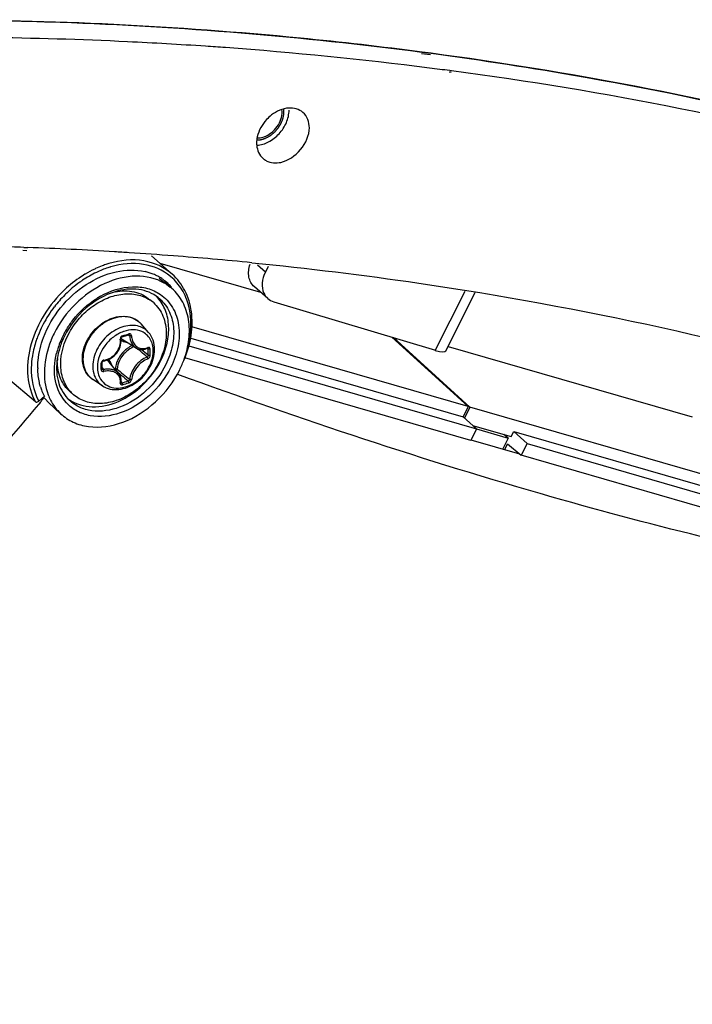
# Model space of a CAD drawing. Header units: millimetres. Extents: x 0 to 420, y 0 to 297.
# Tile 491 of 502: x 373.28 to 378.25, y 231.56 to 238.84. Entities that reach past the tile are written whole.
import ezdxf

# ---------------------------------------------------------------- set-up
doc = ezdxf.new("R2010")
doc.units = ezdxf.units.MM
doc.header["$LTSCALE"] = 23.1
doc.layers.get('0').update_dxf_attribs({"linetype": 'CONTINUOUS'})
doc.layers.add('02___PRT_ALL_AXES', color=7, linetype='CONTINUOUS')

msp = doc.modelspace()

# ---------------------------------------------------------------- linework, layer by layer
at = {"color": 7, "linetype": 'CONTINUOUS'}
for p, q in [((376.3176, 238.5763), (376.2521, 238.5833)), ((376.3216, 238.587), (376.2567, 238.5956)), ((376.4697, 238.4462), (376.4561, 238.4477)), ((376.4737, 238.4568), (376.4602, 238.4586)), ((374.2581, 237.0904), (374.4102, 236.9551)), ((374.3184, 237.0368), (375.0628, 236.8219)), ((373.9514, 237.0078), (373.9498, 237.0073)), ((373.9514, 237.0076), (373.9498, 237.0071)), ((375.0982, 236.9714), (375.0407, 237.0212)), ((375.1183, 237.0115), (375.0982, 236.9714)), ((374.3131, 236.9253), (374.3954, 236.8596)), ((375.1165, 236.7754), (375.0165, 236.862)), ((376.3526, 236.3918), (376.5728, 236.8291)), ((376.4319, 236.3897), (376.6483, 236.8196)), ((374.2707, 236.745), (374.2457, 236.7667)), ((375.1595, 236.752), (376.3534, 236.3933)), ((374.2356, 236.525), (374.1802, 236.5876)), ((376.5954, 235.977), (374.556, 236.5657)), ((374.0313, 236.4449), (374.0325, 236.4578)), ((374.0317, 236.4811), (374.0318, 236.4826)), ((374.0326, 236.4707), (374.0317, 236.4811)), ((374.0318, 236.4826), (374.032, 236.4841)), ((374.032, 236.4841), (374.0325, 236.4857)), ((374.0325, 236.4857), (374.0331, 236.4872)), ((374.0325, 236.4578), (374.0326, 236.4707)), ((374.0331, 236.4872), (374.034, 236.4886)), ((374.034, 236.4886), (374.035, 236.49)), ((374.035, 236.49), (374.0361, 236.4912)), ((374.0361, 236.4912), (374.0373, 236.4922)), ((374.0373, 236.4922), (374.0386, 236.493)), ((374.0386, 236.493), (374.04, 236.4936)), ((374.04, 236.4936), (374.0405, 236.4937)), ((374.0405, 236.4937), (374.0554, 236.4979)), ((374.1417, 236.4113), (374.0488, 236.4688)), ((374.0554, 236.4979), (374.0642, 236.5004)), ((374.0642, 236.5004), (374.073, 236.503)), ((374.073, 236.503), (374.0879, 236.5074)), ((374.0847, 236.5065), (374.0959, 236.5004)), ((374.0868, 236.5054), (374.0896, 236.5038)), ((374.0879, 236.5074), (374.0885, 236.5076)), ((374.0885, 236.5076), (374.0895, 236.5077)), ((374.0895, 236.5077), (374.0904, 236.5076)), ((374.0904, 236.5076), (374.0912, 236.5074)), ((374.0912, 236.5074), (374.0915, 236.5073)), ((374.5463, 236.4835), (376.5586, 235.9026)), ((376.5954, 235.977), (376.0319, 236.4899)), ((376.6087, 235.9719), (376.0435, 236.4864)), ((374.0005, 236.3728), (374.0082, 236.3837)), ((374.0082, 236.3837), (374.015, 236.3952)), ((374.015, 236.3952), (374.0207, 236.4072)), ((374.0207, 236.4072), (374.0254, 236.4195)), ((374.0254, 236.4195), (374.0289, 236.4321)), ((374.0289, 236.4321), (374.0313, 236.4449)), ((374.1416, 236.4113), (374.1453, 236.4091)), ((374.1453, 236.4091), (374.1537, 236.4051)), ((374.1537, 236.4051), (374.1626, 236.402)), ((374.1626, 236.402), (374.1718, 236.3999)), ((374.1718, 236.3999), (374.1813, 236.3989)), ((374.1813, 236.3989), (374.1911, 236.3989)), ((374.182, 236.3989), (374.1843, 236.3969)), ((374.1911, 236.3989), (374.201, 236.3999)), ((374.201, 236.3999), (374.211, 236.402)), ((374.211, 236.402), (374.221, 236.4052)), ((374.221, 236.4052), (374.2284, 236.4082)), ((374.2255, 236.407), (374.2325, 236.4033)), ((374.2293, 236.4088), (374.2284, 236.4082)), ((374.2284, 236.4082), (374.2297, 236.4086)), ((374.2297, 236.4086), (374.2303, 236.4086)), ((374.5333, 236.426), (376.6571, 235.813)), ((376.3526, 236.3918), (376.3495, 236.3945)), ((376.4481, 236.422), (378.2514, 235.9014)), ((373.3777, 236.3549), (373.3774, 236.3534)), ((373.3777, 236.3549), (373.3774, 236.3534)), ((373.8922, 236.3037), (373.8925, 236.305)), ((373.8922, 236.3029), (373.8922, 236.3037)), ((373.8923, 236.2842), (373.8922, 236.3029)), ((373.8925, 236.305), (373.893, 236.3064)), ((373.893, 236.3064), (373.8937, 236.3078)), ((373.8937, 236.3078), (373.8946, 236.3091)), ((373.8946, 236.3091), (373.8957, 236.3103)), ((373.8957, 236.3103), (373.8969, 236.3115)), ((373.8969, 236.3115), (373.8983, 236.3124)), ((373.8983, 236.3124), (373.8997, 236.3132)), ((373.8997, 236.3132), (373.9011, 236.3138)), ((373.9011, 236.3138), (373.9026, 236.3142)), ((373.9026, 236.3142), (373.903, 236.3143)), ((373.903, 236.3143), (373.9127, 236.3161)), ((373.9127, 236.3161), (373.9253, 236.3196)), ((373.9253, 236.3196), (373.9377, 236.3243)), ((373.9377, 236.3243), (373.9497, 236.33)), ((374.0138, 236.2224), (373.9438, 236.3058)), ((373.9497, 236.33), (373.9612, 236.3368)), ((373.9612, 236.3368), (373.9721, 236.3445)), ((373.9721, 236.3445), (373.9823, 236.3532)), ((373.9823, 236.3532), (373.9918, 236.3626)), ((373.9918, 236.3626), (374.0005, 236.3728)), ((376.6146, 235.7272), (374.503, 236.3368)), ((373.8922, 236.2556), (373.8923, 236.2791)), ((373.8922, 236.2552), (373.8922, 236.2556)), ((373.8923, 236.2544), (373.8922, 236.2552)), ((373.8923, 236.2791), (373.8923, 236.2842)), ((373.8923, 236.2624), (373.9016, 236.2501)), ((373.8926, 236.2537), (373.8923, 236.2544)), ((373.8929, 236.2532), (373.8926, 236.2537)), ((373.9908, 236.2552), (373.9872, 236.2542)), ((374.0005, 236.2384), (374.0339, 236.2101)), ((373.3992, 236.013), (373.1964, 236.184)), ((373.8942, 236.1308), (373.8244, 236.1767)), ((374.0186, 236.2162), (374.0139, 236.2224)), ((374.0233, 236.2083), (374.0186, 236.2162)), ((374.0271, 236.1999), (374.0233, 236.2083)), ((374.0299, 236.1911), (374.0271, 236.1999)), ((374.0318, 236.1818), (374.0299, 236.1911)), ((374.0317, 236.155), (374.0325, 236.1623)), ((374.0327, 236.1722), (374.0318, 236.1818)), ((374.0324, 236.1613), (374.0384, 236.1531)), ((374.0325, 236.1623), (374.0327, 236.1722)), ((374.4523, 236.2145), (374.4473, 236.2163)), ((374.4524, 236.2143), (374.4474, 236.2162)), ((373.6815, 236.0647), (373.6565, 236.0863)), ((374.0317, 236.1545), (374.0317, 236.155)), ((374.0317, 236.1542), (374.0317, 236.1545)), ((374.0317, 236.1542), (374.0326, 236.1534)), ((374.0317, 236.1542), (374.0317, 236.1541)), ((374.0317, 236.1541), (374.0317, 236.1542)), ((374.0317, 236.1541), (374.0317, 236.1541)), ((374.0326, 236.1534), (374.0335, 236.1529)), ((373.4241, 236.0174), (373.4658, 236.0535)), ((373.4592, 236.0464), (373.4719, 236.0345)), ((373.4628, 236.0421), (373.4601, 236.0389)), ((373.4629, 236.042), (373.4603, 236.0388)), ((373.497, 236.0083), (373.4719, 236.0345)), ((373.429, 236.0012), (373.4223, 235.9934)), ((373.435, 236.0084), (373.4224, 235.9934)), ((373.4349, 236.0085), (373.429, 236.0012)), ((373.497, 236.0083), (373.586, 235.9249)), ((376.5954, 235.977), (376.5586, 235.9026)), ((376.6087, 235.9719), (376.5695, 235.8927)), ((379.3362, 235.1845), (376.6087, 235.9719)), ((376.5586, 235.9026), (376.6571, 235.813)), ((376.6571, 235.813), (376.6146, 235.7272)), ((376.6289, 235.8386), (376.9141, 235.7562)), ((376.6567, 235.8118), (376.8921, 235.7438)), ((376.9141, 235.7562), (376.9325, 235.7934)), ((376.9325, 235.7934), (379.2907, 235.1127)), ((376.9325, 235.7934), (377.031, 235.7038)), ((376.6161, 235.7323), (376.9759, 235.6284)), ((376.8921, 235.7438), (376.8526, 235.664)), ((376.8921, 235.7438), (376.8596, 235.772)), ((376.8665, 235.66), (376.887, 235.7016)), ((376.887, 235.7016), (376.9885, 235.618)), ((377.031, 235.7038), (376.9885, 235.618)), ((377.031, 235.7038), (379.3903, 235.0227)), ((379.5771, 234.8708), (376.9885, 235.618))]:
    msp.add_line(p, q, dxfattribs=at)
for centre, radius, start, end in [((372.6756, 209.1054), 29.5999, 87.27903, 89.29913), ((372.7051, 209.7625), 28.9421, 86.13376, 87.27566), ((372.7234, 210.0439), 28.6602, 85.84019, 86.13229), ((372.7693, 210.6132), 28.089, 82.75637, 85.84941), ((372.8372, 211.1841), 27.5141, 82.43333, 82.7466), ((373.0588, 212.5729), 26.1082, 74.97409, 82.48446), ((374.1454, 236.3538), 0.7098, 107.95909, 109.31241), ((374.1411, 236.367), 0.6959, 106.54274, 107.95936), ((374.1947, 236.2453), 0.8012, 115.43948, 123.95235), ((374.1982, 236.2387), 0.8367, 120.92319, 121.12148), ((374.1848, 236.2618), 0.81, 115.40363, 120.95338), ((374.1708, 236.2904), 0.7782, 114.91943, 115.37036), ((374.1613, 236.3115), 0.7551, 110.76589, 114.9386), ((374.1607, 236.3162), 0.7226, 108.20684, 115.42099), ((374.1502, 236.3399), 0.7245, 109.313, 110.74777), ((374.1462, 236.358), 0.6783, 106.82597, 108.14316), ((374.1431, 236.3682), 0.6677, 106.14545, 106.6852), ((374.1211, 236.5925), 0.3925, 67.6679, 76.92619), ((374.2399, 236.1796), 0.881, 125.61419, 134.63544), ((374.2187, 236.2079), 0.8457, 123.8892, 125.567), ((374.1293, 236.6134), 0.37, 61.8163, 67.61131), ((374.1341, 236.6224), 0.3598, 56.61315, 61.80728), ((374.137, 236.627), 0.3544, 52.22975, 56.6035), ((374.0852, 236.6269), 0.3867, 43.29664, 47.29781), ((374.1755, 236.584), 0.3525, 51.41509, 60.21947), ((374.1378, 236.6281), 0.353, 51.37473, 52.22649), ((374.1381, 236.6284), 0.3526, 46.08665, 51.37396), ((374.1037, 236.6444), 0.3613, 39.0989, 43.29239), ((374.1525, 236.6454), 0.3829, 49.59443, 50.14421), ((374.2528, 236.1656), 0.9281, 134.6299, 135.04997), ((374.1365, 236.6268), 0.3549, 40.83436, 46.07695), ((374.1159, 236.6545), 0.3454, 37.2094, 39.08065), ((374.2574, 236.1613), 0.9063, 135.03447, 142.39948), ((374.2539, 236.1646), 0.9015, 134.60027, 135.02943), ((374.1946, 236.2326), 0.6423, 120.90896, 122.13495), ((374.1896, 236.2411), 0.6325, 119.23291, 120.91031), ((374.1043, 236.5528), 0.2542, 49.1138, 56.51182), ((374.093, 236.5905), 0.2832, 42.60205, 45.66151), ((374.0921, 236.5897), 0.2844, 41.99938, 42.60345), ((374.2401, 236.1739), 0.885, 142.3653, 152.26711), ((374.065, 236.4855), 0.1539, 50.53518, 52.38989), ((374.0652, 236.4857), 0.1537, 47.20358, 50.53486), ((374.0646, 236.4851), 0.1545, 41.53019, 47.1948), ((374.1874, 236.2017), 0.8254, 153.08583, 158.65082), ((374.2101, 236.1906), 0.8507, 152.32187, 153.11093), ((374.1971, 236.2038), 0.6637, 151.20791, 153.18386), ((374.2132, 236.1949), 0.6822, 148.64734, 151.20639), ((374.1313, 236.302), 0.2433, 109.03701, 109.22932), ((374.1966, 236.1896), 0.7362, 157.55088, 158.15746), ((374.2117, 236.1832), 0.7526, 153.66759, 157.53994), ((374.1665, 236.2182), 0.63, 155.87072, 160.87263), ((374.1523, 236.231), 0.6008, 153.62135, 162.44342), ((374.1804, 236.2122), 0.6451, 154.64797, 155.88828), ((374.1834, 236.2108), 0.6484, 153.67747, 154.64832), ((374.1866, 236.2092), 0.652, 153.18809, 153.67746), ((374.0961, 236.5451), 0.0898, 224.14979, 225.13489), ((374.0963, 236.5454), 0.0901, 225.16768, 238.19258), ((373.5105, 238.4332), 2.0045, 285.39308, 286.80749), ((374.1258, 236.2319), 0.587, 161.77468, 166.21141), ((374.1452, 236.2258), 0.6073, 161.57629, 161.79944), ((374.1485, 236.2246), 0.6109, 160.89279, 161.57585), ((374.211, 236.2256), 0.2113, 135.09832, 148.10442), ((374.1973, 236.2434), 0.202, 114.0645, 126.40526), ((366.0447, 226.8372), 12.5417, 49.56104, 49.72441), ((366.7798, 227.6986), 11.4092, 49.26308, 49.56466), ((366.2012, 226.9006), 12.4061, 49.65654, 49.94798), ((374.1869, 236.5116), 0.1071, 290.31697, 292.26307), ((374.1857, 236.5146), 0.1103, 292.2624, 294.07545), ((372.7673, 236.3796), 1.4654, 0.00233, 0.92882), ((372.8159, 236.3796), 1.4168, 359.05537, 0.00295), ((372.769, 236.3787), 1.4783, 0.0024, 0.92888), ((372.8181, 236.3787), 1.4292, 359.05547, 0.00301), ((374.0425, 236.2596), 0.4871, 171.30324, 173.56972), ((373.9591, 236.3139), 0.3977, 177.201, 179.98876), ((373.9084, 236.2985), 0.0216, 99.06376, 106.76369), ((373.8748, 236.2478), 0.0902, 40.02572, 53.88647), ((373.7997, 236.579), 0.7425, 333.64371, 340.18376), ((373.8327, 236.5666), 0.7073, 340.22109, 341.5122), ((373.9539, 236.265), 0.5373, 180.1783, 180.89369), ((371.745, 236.2743), 2.1407, 0.00233, 0.64253), ((371.825, 236.2743), 2.0607, 359.34524, 0.00194), ((373.8895, 236.2556), 0.00271, 351.60329, 359.32144), ((373.8596, 236.2475), 0.1114, 16.50857, 23.3442), ((381.6567, 245.3394), 11.8794, 229.89404, 230.16205), ((381.1468, 244.6317), 11.0235, 229.81565, 230.16603), ((373.6636, 237.5402), 1.4368, 285.12112, 287.07727), ((380.7083, 244.2022), 10.3986, 230.16047, 230.51372), ((373.8433, 236.2484), 0.4251, 197.27244, 198.17951), ((373.8371, 236.2464), 0.4185, 198.177, 200.22354), ((373.8218, 236.2406), 0.4022, 200.19837, 206.26278), ((373.848, 236.2569), 0.2543, 221.70798, 229.09647), ((373.6642, 237.5383), 1.4495, 285.13021, 287.08635), ((373.7914, 236.2156), 0.4173, 207.39089, 208.34589), ((358.2509, 248.6991), 19.7891, 320.11157, 320.22603), ((373.808, 236.234), 0.3868, 206.29386, 207.80379), ((373.809, 236.2626), 0.2831, 232.5931, 236.29001)]:
    msp.add_arc(centre, radius, start, end, dxfattribs=at)
msp.add_ellipse((376.2526, 236.4784), major_axis=(0.1793, -0.0887), ratio=0.216505, start_param=-0.876079, end_param=-0.001487, dxfattribs=at)
for points, knots in [([(376.2567, 238.5956), (375.9572, 238.6348), (374.7424, 238.7734), (373.5188, 238.8326), (372.5983, 238.8351)], [0, 0, 0, 0, 0.247099, 1, 1, 1, 1]), ([(372.6732, 238.8349), (372.9759, 238.8333), (374.1722, 238.8091), (375.3672, 238.7119), (376.2535, 238.596)], [0, 0, 0, 0, 0.25301, 1, 1, 1, 1]), ([(376.2535, 238.596), (376.6277, 238.5471), (378.1002, 238.3238), (379.5543, 237.9768), (380.6158, 237.6464)], [0, 0, 0, 0, 0.253472, 1, 1, 1, 1]), ([(380.3141, 237.7382), (379.9916, 237.8341), (378.679, 238.1957), (377.3375, 238.4516), (376.3216, 238.587)], [0, 0, 0, 0, 0.247132, 1, 1, 1, 1]), ([(374.4102, 236.9551), (374.3525, 237.0064), (374.1942, 237.0773), (374.0254, 237.0586), (373.9429, 237.0341)], [0, 0, 0, 0, 0.473059, 1, 1, 1, 1]), ([(374.3979, 236.9393), (374.3421, 236.9858), (374.1929, 237.0491), (374.0349, 237.032), (373.9574, 237.0096)], [0, 0, 0, 0, 0.47366, 1, 1, 1, 1]), ([(373.4591, 236.4876), (373.4887, 236.5667), (373.5761, 236.7161), (373.7634, 236.8868), (373.983, 236.986), (374.1403, 236.991), (374.2099, 236.9748)], [0, 0, 0, 0, 0.263192, 0.528532, 0.777538, 1, 1, 1, 1]), ([(375.0165, 236.862), (374.9958, 236.8799), (374.9666, 236.937), (374.9753, 236.9982), (374.9855, 237.0281)], [0, 0, 0, 0, 0.464102, 1, 1, 1, 1]), ([(375.0982, 236.9714), (375.0853, 236.9459), (375.0689, 236.8934), (375.0765, 236.8375), (375.0871, 236.8147)], [0, 0, 0, 0, 0.531212, 1, 1, 1, 1]), ([(374.3506, 236.89), (374.2892, 236.9251), (374.1337, 236.9591), (373.8972, 236.8955), (373.6838, 236.7437), (373.5769, 236.5973), (373.5372, 236.517)], [0, 0, 0, 0, 0.215622, 0.45919, 0.726889, 1, 1, 1, 1]), ([(373.7657, 236.955), (373.751, 236.9461), (373.6923, 236.9081), (373.6382, 236.8631), (373.6007, 236.8261)], [0, 0, 0, 0, 0.246783, 1, 1, 1, 1]), ([(374.5267, 236.4319), (374.55, 236.5251), (374.5571, 236.6722), (374.4888, 236.8429), (374.4326, 236.9098), (374.4007, 236.9369)], [0, 0, 0, 0, 0.528728, 0.769235, 1, 1, 1, 1]), ([(374.5001, 236.3265), (374.5237, 236.3839), (374.5572, 236.5006), (374.5606, 236.6765), (374.5136, 236.8354), (374.4484, 236.9211), (374.4102, 236.9551)], [0, 0, 0, 0, 0.276217, 0.533717, 0.772751, 1, 1, 1, 1]), ([(373.5959, 236.8213), (373.539, 236.7643), (373.4412, 236.6372), (373.3521, 236.4223), (373.3308, 236.2057), (373.3682, 236.0699), (373.3992, 236.013)], [0, 0, 0, 0, 0.273612, 0.537113, 0.780005, 1, 1, 1, 1]), ([(373.5864, 236.2923), (373.5864, 236.3729), (373.6249, 236.4979), (373.7224, 236.6344), (373.8183, 236.7215), (373.9272, 236.7829), (374.041, 236.8134), (374.1509, 236.81), (374.2167, 236.7833), (374.2446, 236.7648)], [0, 0, 0, 0, 0.254142, 0.391, 0.527564, 0.659013, 0.781772, 0.894694, 1, 1, 1, 1]), ([(373.9878, 236.826), (373.9087, 236.802), (373.7585, 236.7127), (373.6524, 236.5754), (373.6141, 236.498)], [0, 0, 0, 0, 0.488923, 1, 1, 1, 1]), ([(373.8807, 236.793), (373.9522, 236.833), (374.0713, 236.8721), (374.2263, 236.8561), (374.2934, 236.8258), (374.3222, 236.8061)], [0, 0, 0, 0, 0.532514, 0.773002, 1, 1, 1, 1]), ([(374.3065, 236.7824), (374.2661, 236.8146), (374.1575, 236.8575), (374.044, 236.8431), (373.9878, 236.826)], [0, 0, 0, 0, 0.467883, 1, 1, 1, 1]), ([(373.9878, 236.8251), (374.0342, 236.8341), (374.1062, 236.8353), (374.1927, 236.8051), (374.2295, 236.7807), (374.2457, 236.7667)], [0, 0, 0, 0, 0.520308, 0.763335, 1, 1, 1, 1]), ([(374.5035, 236.3424), (374.5199, 236.3915), (374.5413, 236.4902), (374.5344, 236.6363), (374.4869, 236.7653), (374.4286, 236.8331), (374.3954, 236.8596)], [0, 0, 0, 0, 0.27724, 0.534274, 0.772553, 1, 1, 1, 1]), ([(373.6306, 236.5499), (373.6446, 236.5727), (373.7051, 236.6603), (373.7856, 236.7342), (373.853, 236.7765)], [0, 0, 0, 0, 0.251757, 1, 1, 1, 1]), ([(374.2707, 236.745), (374.2859, 236.7318), (374.3136, 236.7014), (374.3546, 236.6268), (374.3658, 236.5611), (374.3658, 236.5173)], [0, 0, 0, 0, 0.238021, 0.481682, 1, 1, 1, 1]), ([(374.3262, 236.3183), (374.3462, 236.3589), (374.3767, 236.4419), (374.3897, 236.5692), (374.3674, 236.6865), (374.3278, 236.7529), (374.3034, 236.78)], [0, 0, 0, 0, 0.278014, 0.537515, 0.77657, 1, 1, 1, 1]), ([(374.3065, 236.7824), (374.3376, 236.7575), (374.391, 236.6914), (374.4264, 236.5649), (374.4178, 236.4243), (374.3852, 236.3322), (374.3629, 236.2873)], [0, 0, 0, 0, 0.222971, 0.459982, 0.719377, 1, 1, 1, 1]), ([(374.3222, 236.8061), (374.3585, 236.7813), (374.4221, 236.7125), (374.4667, 236.5747), (374.4601, 236.4196), (374.4246, 236.3178), (374.4, 236.2681)], [0, 0, 0, 0, 0.223214, 0.459267, 0.718396, 1, 1, 1, 1]), ([(374.1589, 236.6074), (374.1427, 236.62), (374.1033, 236.6391), (374.0358, 236.6445), (373.9651, 236.6281), (373.897, 236.5919), (373.8366, 236.5389), (373.775, 236.4549), (373.7505, 236.3772), (373.7505, 236.3272)], [0, 0, 0, 0, 0.104897, 0.216899, 0.338904, 0.47012, 0.607003, 0.744549, 1, 1, 1, 1]), ([(373.7552, 236.3977), (373.7678, 236.4474), (373.8189, 236.5409), (373.9042, 236.605), (373.9516, 236.6245)], [0, 0, 0, 0, 0.499995, 1, 1, 1, 1]), ([(373.9516, 236.6245), (373.9722, 236.633), (374.0141, 236.6449), (374.0779, 236.6454), (374.136, 236.6268), (374.1675, 236.602), (374.1802, 236.5876)], [0, 0, 0, 0, 0.270574, 0.524505, 0.765155, 1, 1, 1, 1]), ([(374.1661, 236.5692), (374.1485, 236.5746), (374.1098, 236.5796), (374.0502, 236.5703), (373.9911, 236.5454), (373.9176, 236.4939), (373.8476, 236.4054), (373.8232, 236.3174), (373.8232, 236.2752)], [0, 0, 0, 0, 0.108641, 0.225762, 0.35139, 0.483442, 0.751147, 1, 1, 1, 1]), ([(374.0512, 236.5316), (374.0242, 236.5223), (373.9723, 236.4932), (373.8917, 236.4117), (373.8571, 236.3253), (373.8571, 236.2695)], [0, 0, 0, 0, 0.249772, 0.51087, 1, 1, 1, 1]), ([(374.185, 236.5312), (374.1653, 236.5398), (374.1195, 236.5484), (374.0743, 236.5396), (374.0519, 236.5319)], [0, 0, 0, 0, 0.475926, 1, 1, 1, 1]), ([(374.2356, 236.525), (374.2265, 236.5353), (374.2051, 236.5536), (374.1795, 236.5652), (374.1661, 236.5692)], [0, 0, 0, 0, 0.49562, 1, 1, 1, 1]), ([(374.27, 236.3887), (374.27, 236.4043), (374.2666, 236.4348), (374.2497, 236.4765), (374.2222, 236.5102), (374.1979, 236.5255), (374.185, 236.5312)], [0, 0, 0, 0, 0.267263, 0.518158, 0.759229, 1, 1, 1, 1]), ([(374.2799, 236.3999), (374.2799, 236.4229), (374.2732, 236.4684), (374.2502, 236.5086), (374.2356, 236.525)], [0, 0, 0, 0, 0.512429, 1, 1, 1, 1]), ([(373.4187, 236.5022), (373.414, 236.49), (373.3966, 236.4421), (373.3839, 236.3924), (373.3777, 236.3549)], [0, 0, 0, 0, 0.255125, 1, 1, 1, 1]), ([(373.4166, 236.2633), (373.4166, 236.2817), (373.4202, 236.358), (373.4387, 236.4334), (373.4591, 236.4876)], [0, 0, 0, 0, 0.240802, 1, 1, 1, 1]), ([(373.5133, 236.4635), (373.4868, 236.3975), (373.454, 236.2637), (373.4712, 236.1251), (373.4937, 236.0651)], [0, 0, 0, 0, 0.526051, 1, 1, 1, 1]), ([(374.3658, 236.5173), (374.3658, 236.4333), (374.324, 236.3029), (374.2191, 236.163), (374.1168, 236.0757), (374.0018, 236.0175), (373.8833, 235.9934), (373.7713, 236.0068), (373.7075, 236.0422), (373.6815, 236.0647)], [0, 0, 0, 0, 0.256473, 0.394543, 0.531644, 0.662632, 0.784011, 0.89531, 1, 1, 1, 1]), ([(373.905, 236.3198), (373.9227, 236.3226), (373.9578, 236.3357), (373.9994, 236.3729), (374.025, 236.4222), (374.0285, 236.4589), (374.0264, 236.4764)], [0, 0, 0, 0, 0.24849, 0.504031, 0.757203, 1, 1, 1, 1]), ([(374.0426, 236.5006), (374.0376, 236.4993), (374.0288, 236.4923), (374.0258, 236.4815), (374.0264, 236.4764)], [0, 0, 0, 0, 0.497141, 1, 1, 1, 1]), ([(374.0264, 236.4763), (374.0278, 236.4767), (374.03, 236.4775), (374.0319, 236.4796), (374.0318, 236.4804)], [0, 0, 0, 0, 0.63264, 1, 1, 1, 1]), ([(374.0325, 236.4688), (374.0358, 236.4664), (374.0498, 236.4574), (374.066, 236.4522), (374.0784, 236.4504)], [0, 0, 0, 0, 0.245283, 1, 1, 1, 1]), ([(374.0426, 236.5006), (374.0426, 236.4998), (374.0427, 236.4975), (374.0421, 236.4942), (374.0405, 236.4937)], [0, 0, 0, 0, 0.348, 1, 1, 1, 1]), ([(374.0901, 236.5144), (374.0902, 236.5135), (374.0903, 236.5112), (374.0895, 236.5079), (374.0879, 236.5074)], [0, 0, 0, 0, 0.339767, 1, 1, 1, 1]), ([(374.1092, 236.5002), (374.109, 236.5048), (374.1057, 236.512), (374.097, 236.5155), (374.0923, 236.515), (374.0901, 236.5144)], [0, 0, 0, 0, 0.502703, 0.74499, 1, 1, 1, 1]), ([(374.0959, 236.5004), (374.0958, 236.5012), (374.0952, 236.5039), (374.0933, 236.5063), (374.0915, 236.5073)], [0, 0, 0, 0, 0.264576, 1, 1, 1, 1]), ([(374.0959, 236.5004), (374.0968, 236.4822), (374.1044, 236.4476), (374.1279, 236.4198), (374.1416, 236.4113)], [0, 0, 0, 0, 0.531229, 1, 1, 1, 1]), ([(374.1092, 236.5002), (374.1069, 236.4996), (374.1024, 236.4991), (374.0978, 236.4996), (374.0959, 236.5004)], [0, 0, 0, 0, 0.5364, 1, 1, 1, 1]), ([(374.1092, 236.5002), (374.11, 236.4878), (374.1143, 236.4641), (374.1306, 236.4332), (374.1558, 236.4118), (374.1765, 236.4061), (374.1868, 236.4054)], [0, 0, 0, 0, 0.279104, 0.533854, 0.769255, 1, 1, 1, 1]), ([(373.7469, 236.3329), (373.7469, 236.3382), (373.7476, 236.36), (373.7511, 236.3817), (373.7552, 236.3977)], [0, 0, 0, 0, 0.244438, 1, 1, 1, 1]), ([(373.881, 236.1799), (373.8915, 236.1632), (373.9204, 236.1334), (373.9805, 236.1119), (374.0482, 236.115), (374.1163, 236.1409), (374.1785, 236.1864), (374.2434, 236.2641), (374.27, 236.3399), (374.27, 236.3887)], [0, 0, 0, 0, 0.105488, 0.213714, 0.331476, 0.460622, 0.598286, 0.738716, 1, 1, 1, 1]), ([(373.8942, 236.1308), (373.9113, 236.1196), (373.9511, 236.1033), (374.0167, 236.1006), (374.0835, 236.1179), (374.1466, 236.1528), (374.2017, 236.2025), (374.258, 236.281), (374.2799, 236.3532), (374.2799, 236.3999)], [0, 0, 0, 0, 0.11076, 0.226584, 0.349536, 0.479279, 0.613227, 0.747471, 1, 1, 1, 1]), ([(374.0773, 236.4061), (374.0694, 236.4002), (374.0395, 236.3749), (374.0162, 236.3415), (374.0049, 236.3144)], [0, 0, 0, 0, 0.251119, 1, 1, 1, 1]), ([(374.1289, 236.4193), (374.1227, 236.4169), (374.098, 236.4058), (374.0758, 236.3892), (374.0614, 236.3747)], [0, 0, 0, 0, 0.242416, 1, 1, 1, 1]), ([(374.1868, 236.4054), (374.1898, 236.4052), (374.2025, 236.405), (374.2151, 236.4078), (374.2241, 236.4112)], [0, 0, 0, 0, 0.242499, 1, 1, 1, 1]), ([(374.2307, 236.4138), (374.2307, 236.4133), (374.2307, 236.4116), (374.2302, 236.4097), (374.2293, 236.4088)], [0, 0, 0, 0, 0.296838, 1, 1, 1, 1]), ([(374.2325, 236.4033), (374.2326, 236.4039), (374.2325, 236.4059), (374.2314, 236.408), (374.2302, 236.4087)], [0, 0, 0, 0, 0.295427, 1, 1, 1, 1]), ([(374.2471, 236.4027), (374.2471, 236.4066), (374.2447, 236.4134), (374.2366, 236.4157), (374.2326, 236.4147), (374.2307, 236.4138)], [0, 0, 0, 0, 0.500392, 0.734456, 1, 1, 1, 1]), ([(374.2471, 236.4027), (374.2447, 236.4017), (374.2397, 236.4011), (374.2345, 236.402), (374.2325, 236.4033)], [0, 0, 0, 0, 0.520163, 1, 1, 1, 1]), ([(373.3774, 236.3534), (373.3726, 236.3238), (373.3615, 236.2126), (373.3832, 236.0963), (373.4209, 236.0236)], [0, 0, 0, 0, 0.267776, 1, 1, 1, 1]), ([(373.6293, 236.004), (373.5881, 236.0485), (373.5303, 236.1723), (373.5394, 236.3054), (373.5557, 236.3718)], [0, 0, 0, 0, 0.469997, 1, 1, 1, 1]), ([(373.5584, 236.3141), (373.5523, 236.2592), (373.558, 236.1517), (373.6139, 236.0575), (373.6497, 236.024)], [0, 0, 0, 0, 0.529951, 1, 1, 1, 1]), ([(373.6565, 236.0863), (373.6413, 236.0995), (373.6137, 236.13), (373.5726, 236.2045), (373.5614, 236.2702), (373.5614, 236.314)], [0, 0, 0, 0, 0.238021, 0.481682, 1, 1, 1, 1]), ([(373.6519, 236.0271), (373.7003, 235.9948), (373.8273, 235.9595), (374.0246, 236.0067), (374.2035, 236.1301), (374.2931, 236.2515), (374.3262, 236.3183)], [0, 0, 0, 0, 0.214357, 0.456917, 0.725312, 1, 1, 1, 1]), ([(373.8244, 236.1767), (373.8123, 236.1847), (373.7898, 236.2043), (373.7562, 236.255), (373.7469, 236.302), (373.7469, 236.3329)], [0, 0, 0, 0, 0.241984, 0.486768, 1, 1, 1, 1]), ([(373.7505, 236.3272), (373.7505, 236.2971), (373.7593, 236.2518), (373.7915, 236.2029), (373.8129, 236.1843), (373.8244, 236.1767)], [0, 0, 0, 0, 0.517982, 0.760912, 1, 1, 1, 1]), ([(373.9021, 236.3192), (373.8975, 236.3178), (373.8893, 236.3122), (373.8855, 236.3028), (373.8855, 236.2983)], [0, 0, 0, 0, 0.515676, 1, 1, 1, 1]), ([(373.8855, 236.2983), (373.8865, 236.2985), (373.889, 236.2991), (373.8922, 236.3011), (373.8922, 236.3029)], [0, 0, 0, 0, 0.335626, 1, 1, 1, 1]), ([(373.905, 236.3198), (373.905, 236.3185), (373.9049, 236.3166), (373.9037, 236.3144), (373.903, 236.3143)], [0, 0, 0, 0, 0.650306, 1, 1, 1, 1]), ([(373.9618, 236.2916), (373.9605, 236.2948), (373.9545, 236.3069), (373.9461, 236.3179), (373.9387, 236.3248)], [0, 0, 0, 0, 0.255247, 1, 1, 1, 1]), ([(374.0049, 236.3144), (374.0028, 236.3096), (373.9957, 236.2905), (373.9916, 236.2703), (373.9908, 236.2552)], [0, 0, 0, 0, 0.258896, 1, 1, 1, 1]), ([(374.0316, 236.3372), (374.0276, 236.3306), (374.0134, 236.3047), (374.0051, 236.2752), (374.0039, 236.2534)], [0, 0, 0, 0, 0.261592, 1, 1, 1, 1]), ([(374.2253, 236.3435), (374.2086, 236.3374), (374.1759, 236.318), (374.1358, 236.2775), (374.1068, 236.2293), (374.0969, 236.1937), (374.0959, 236.1768)], [0, 0, 0, 0, 0.24174, 0.507568, 0.769195, 1, 1, 1, 1]), ([(374.2306, 236.331), (374.2151, 236.3251), (374.1846, 236.3068), (374.1471, 236.2687), (374.1198, 236.2236), (374.1104, 236.1903), (374.1092, 236.1745)], [0, 0, 0, 0, 0.241461, 0.507728, 0.769702, 1, 1, 1, 1]), ([(374.2253, 236.3435), (374.2263, 236.344), (374.2304, 236.347), (374.2327, 236.3524), (374.2325, 236.3562)], [0, 0, 0, 0, 0.233629, 1, 1, 1, 1]), ([(374.2307, 236.331), (374.2309, 236.3346), (374.2293, 236.3394), (374.2261, 236.3429), (374.2253, 236.3435)], [0, 0, 0, 0, 0.766459, 1, 1, 1, 1]), ([(374.2306, 236.331), (374.2329, 236.3319), (374.2415, 236.3373), (374.247, 236.3475), (374.2471, 236.3551)], [0, 0, 0, 0, 0.2401, 1, 1, 1, 1]), ([(374.2471, 236.3551), (374.2447, 236.3541), (374.2396, 236.3536), (374.2345, 236.3548), (374.2325, 236.3562)], [0, 0, 0, 0, 0.516682, 1, 1, 1, 1]), ([(374.4973, 236.3257), (374.4979, 236.3256), (374.4989, 236.3256), (374.4999, 236.3262), (374.5001, 236.3265)], [0, 0, 0, 0, 0.622311, 1, 1, 1, 1]), ([(373.4374, 236.1222), (373.4341, 236.1328), (373.4223, 236.1767), (373.4172, 236.2223), (373.4167, 236.2566)], [0, 0, 0, 0, 0.243386, 1, 1, 1, 1]), ([(373.5859, 235.9249), (373.6132, 235.8993), (373.6779, 235.856), (373.8355, 235.8119), (374.062, 235.8478), (374.3012, 236.0025), (374.4214, 236.1611), (374.465, 236.2494)], [0, 0, 0, 0, 0.105332, 0.214632, 0.454045, 0.722793, 1, 1, 1, 1]), ([(373.6582, 236.0877), (373.6347, 236.1141), (373.5972, 236.1799), (373.5864, 236.2542), (373.5864, 236.2923)], [0, 0, 0, 0, 0.481107, 1, 1, 1, 1]), ([(374.4, 236.2681), (374.3615, 236.1901), (374.2547, 236.0506), (374.0422, 235.9174), (373.8418, 235.892), (373.7059, 235.9381), (373.6517, 235.9799), (373.6293, 236.004)], [0, 0, 0, 0, 0.278581, 0.547647, 0.785737, 0.894485, 1, 1, 1, 1]), ([(374.3629, 236.2873), (374.3275, 236.2156), (374.2299, 236.0869), (374.0358, 235.9614), (373.8521, 235.9323), (373.7243, 235.9681), (373.6718, 236.0032), (373.6497, 236.024)], [0, 0, 0, 0, 0.277344, 0.546146, 0.78549, 0.894711, 1, 1, 1, 1]), ([(373.8232, 236.2752), (373.8232, 236.2679), (373.8246, 236.24), (373.8316, 236.2123), (373.8404, 236.1936)], [0, 0, 0, 0, 0.261199, 1, 1, 1, 1]), ([(373.8571, 236.2695), (373.8571, 236.2534), (373.8607, 236.222), (373.873, 236.1927), (373.881, 236.1799)], [0, 0, 0, 0, 0.516185, 1, 1, 1, 1]), ([(373.8855, 236.2507), (373.8864, 236.2509), (373.889, 236.2515), (373.8919, 236.2534), (373.8922, 236.2552)], [0, 0, 0, 0, 0.321323, 1, 1, 1, 1]), ([(373.8855, 236.2508), (373.8855, 236.2485), (373.8864, 236.2441), (373.8926, 236.2369), (373.9004, 236.236), (373.905, 236.237)], [0, 0, 0, 0, 0.245151, 0.483798, 1, 1, 1, 1]), ([(373.8929, 236.2532), (373.8938, 236.252), (373.8966, 236.25), (373.8999, 236.2498), (373.9016, 236.2501)], [0, 0, 0, 0, 0.481798, 1, 1, 1, 1]), ([(374.0138, 236.2224), (374.0081, 236.2293), (373.9934, 236.2415), (373.9658, 236.2521), (373.9343, 236.2552), (373.9126, 236.2525), (373.9016, 236.2501)], [0, 0, 0, 0, 0.222882, 0.461558, 0.720944, 1, 1, 1, 1]), ([(373.905, 236.237), (373.9049, 236.2394), (373.9042, 236.2439), (373.9027, 236.2483), (373.9016, 236.2501)], [0, 0, 0, 0, 0.526671, 1, 1, 1, 1]), ([(374.0172, 236.2015), (374.0125, 236.2094), (373.9992, 236.2239), (373.9718, 236.2373), (373.9392, 236.2419), (373.9165, 236.2395), (373.905, 236.237)], [0, 0, 0, 0, 0.221381, 0.457911, 0.717649, 1, 1, 1, 1]), ([(373.9908, 236.2552), (373.9931, 236.2558), (373.9977, 236.2558), (374.0022, 236.2546), (374.0039, 236.2534)], [0, 0, 0, 0, 0.526419, 1, 1, 1, 1]), ([(373.9908, 236.2552), (373.9908, 236.2547), (373.991, 236.2523), (373.9915, 236.25), (373.9921, 236.2483)], [0, 0, 0, 0, 0.234277, 1, 1, 1, 1]), ([(373.9964, 236.2432), (373.9993, 236.2447), (374.0025, 236.2482), (374.0038, 236.2524), (374.0039, 236.2534)], [0, 0, 0, 0, 0.762591, 1, 1, 1, 1]), ([(373.8404, 236.1936), (373.8463, 236.1809), (373.8615, 236.1571), (373.8827, 236.1384), (373.8942, 236.1308)], [0, 0, 0, 0, 0.504391, 1, 1, 1, 1]), ([(374.0264, 236.1506), (374.0276, 236.1595), (374.0276, 236.1773), (374.0215, 236.1941), (374.0172, 236.2015)], [0, 0, 0, 0, 0.513521, 1, 1, 1, 1]), ([(374.0855, 236.1667), (374.0868, 236.167), (374.0913, 236.1689), (374.0954, 236.1732), (374.0959, 236.1768)], [0, 0, 0, 0, 0.265099, 1, 1, 1, 1]), ([(374.0901, 236.1528), (374.0904, 236.1553), (374.0895, 236.1603), (374.0872, 236.165), (374.0855, 236.1667)], [0, 0, 0, 0, 0.50766, 1, 1, 1, 1]), ([(374.0901, 236.1528), (374.0925, 236.1535), (374.1014, 236.1579), (374.1087, 236.1671), (374.1092, 236.1745)], [0, 0, 0, 0, 0.257299, 1, 1, 1, 1]), ([(374.1092, 236.1745), (374.1059, 236.1734), (374.1007, 236.1736), (374.0967, 236.176), (374.0959, 236.1768)], [0, 0, 0, 0, 0.768189, 1, 1, 1, 1]), ([(379.5697, 234.7557), (378.7757, 234.8937), (377.0485, 235.3208), (375.363, 235.8818), (374.4524, 236.2143)], [0, 0, 0, 0, 0.45396, 1, 1, 1, 1]), ([(374.0264, 236.1506), (374.0261, 236.1486), (374.0263, 236.1447), (374.0315, 236.138), (374.0386, 236.138), (374.0426, 236.139)], [0, 0, 0, 0, 0.250198, 0.477776, 1, 1, 1, 1]), ([(374.0264, 236.1506), (374.0271, 236.1508), (374.0294, 236.1515), (374.0315, 236.1534), (374.0317, 236.155)], [0, 0, 0, 0, 0.303916, 1, 1, 1, 1]), ([(374.0335, 236.1529), (374.0338, 236.1528), (374.0354, 236.1524), (374.0372, 236.1527), (374.0384, 236.1531)], [0, 0, 0, 0, 0.220787, 1, 1, 1, 1]), ([(374.0426, 236.1391), (374.0429, 236.1416), (374.042, 236.1466), (374.04, 236.1513), (374.0384, 236.1531)], [0, 0, 0, 0, 0.510568, 1, 1, 1, 1]), ([(373.3992, 236.013), (373.4006, 236.0118), (373.4091, 236.0083), (373.4188, 236.0128), (373.4241, 236.0174)], [0, 0, 0, 0, 0.206518, 1, 1, 1, 1]), ([(373.4937, 236.0651), (373.4988, 236.0516), (373.5212, 236.0001), (373.5555, 235.9535), (373.5859, 235.9249)], [0, 0, 0, 0, 0.256488, 1, 1, 1, 1]), ([(373.4224, 235.9934), (373.0668, 235.5688), (371.5448, 233.8986), (369.7589, 232.472), (368.3176, 231.5621)], [0, 0, 0, 0, 0.245234, 1, 1, 1, 1])]:
    msp.add_open_spline(points, degree=3, knots=knots, dxfattribs=at)
at = {"color": 2, "linetype": 'CONTINUOUS'}
for points, knots in [([(375.1044, 237.9624), (375.1068, 237.9637), (375.1116, 237.9665), (375.1189, 237.9706), (375.1249, 237.9741), (375.1292, 237.9765), (375.1316, 237.9779), (375.1334, 237.9789), (375.1349, 237.9798), (375.1361, 237.9805), (375.1369, 237.9809), (375.1375, 237.9813), (375.1381, 237.9817), (375.139, 237.9825), (375.141, 237.9841), (375.1437, 237.9864), (375.1482, 237.9901), (375.1526, 237.9937), (375.157, 237.9974), (375.1603, 238.0002), (375.1631, 238.0025), (375.1653, 238.0043), (375.1666, 238.0053), (375.1674, 238.006), (375.168, 238.0065), (375.1685, 238.0072), (375.1693, 238.008), (375.1707, 238.0096), (375.1728, 238.0121), (375.1757, 238.0154), (375.1795, 238.0198), (375.1833, 238.0242), (375.1871, 238.0286), (375.1894, 238.0313), (375.1913, 238.0335), (375.1927, 238.0352), (375.194, 238.0365), (375.1947, 238.0378), (375.1955, 238.039), (375.1964, 238.0405), (375.1979, 238.043), (375.1997, 238.0461), (375.202, 238.0497), (375.2042, 238.0534), (375.2065, 238.0571), (375.2087, 238.0608), (375.2106, 238.0638), (375.2121, 238.0663), (375.213, 238.0678), (375.2137, 238.0691), (375.2145, 238.0703), (375.2151, 238.0719), (375.2159, 238.0739), (375.2169, 238.0765), (375.2182, 238.0797), (375.2202, 238.0849), (375.2223, 238.0901), (375.2243, 238.0953), (375.2258, 238.0992), (375.227, 238.1021), (375.2277, 238.104), (375.2281, 238.105), (375.2284, 238.1058), (375.2285, 238.1065), (375.2287, 238.1071), (375.2288, 238.1079), (375.2291, 238.1092), (375.2295, 238.1115), (375.2301, 238.1148), (375.2308, 238.1187), (375.2318, 238.1239), (375.2328, 238.1291), (375.2338, 238.1343), (375.2344, 238.1376), (375.2348, 238.1399), (375.235, 238.141), (375.2352, 238.1417), (375.2351, 238.1423), (375.2351, 238.1431), (375.2351, 238.1443), (375.2351, 238.1459), (375.235, 238.1478), (375.2349, 238.1503), (375.2348, 238.1546), (375.2347, 238.1609), (375.2345, 238.1684), (375.2344, 238.1734), (375.2343, 238.1759)], [0, 0, 0, 0, 0.03125, 0.0625, 0.09375, 0.109375, 0.117188, 0.125, 0.132812, 0.136719, 0.140625, 0.142578, 0.144531, 0.148438, 0.15625, 0.171875, 0.1875, 0.21875, 0.234375, 0.25, 0.265625, 0.273438, 0.28125, 0.283203, 0.285156, 0.289062, 0.292969, 0.296875, 0.3125, 0.328125, 0.34375, 0.375, 0.390625, 0.40625, 0.414062, 0.421875, 0.429688, 0.433594, 0.4375, 0.445312, 0.453125, 0.46875, 0.484375, 0.5, 0.515625, 0.53125, 0.546875, 0.554688, 0.5625, 0.566406, 0.570312, 0.578125, 0.585938, 0.59375, 0.609375, 0.625, 0.65625, 0.671875, 0.6875, 0.703125, 0.707031, 0.710938, 0.714844, 0.716797, 0.71875, 0.722656, 0.726562, 0.734375, 0.75, 0.765625, 0.78125, 0.8125, 0.828125, 0.84375, 0.851562, 0.855469, 0.857422, 0.859375, 0.863281, 0.867188, 0.875, 0.882812, 0.890625, 0.90625, 0.9375, 0.96875, 1, 1, 1, 1]), ([(375.0358, 237.9464), (375.0372, 237.9464), (375.04, 237.9466), (375.0435, 237.9467), (375.046, 237.9468), (375.0474, 237.9469), (375.0495, 237.9472), (375.0527, 237.9475), (375.0559, 237.948), (375.058, 237.9482), (375.0595, 237.9485), (375.062, 237.949), (375.0648, 237.9495), (375.0673, 237.95), (375.0688, 237.9503), (375.0699, 237.9505), (375.0709, 237.9508), (375.0724, 237.9512), (375.0749, 237.9519), (375.0778, 237.9526), (375.0803, 237.9533), (375.0817, 237.9537), (375.0839, 237.9545), (375.0871, 237.9556), (375.0904, 237.9567), (375.0925, 237.9574), (375.094, 237.958), (375.0965, 237.9591), (375.1001, 237.9606), (375.1029, 237.9618), (375.1044, 237.9624)], [0, 0, 0, 0, 0.0625, 0.125, 0.15625, 0.171875, 0.1875, 0.25, 0.3125, 0.328125, 0.34375, 0.375, 0.4375, 0.46875, 0.484375, 0.5, 0.515625, 0.53125, 0.5625, 0.625, 0.65625, 0.671875, 0.6875, 0.75, 0.8125, 0.828125, 0.84375, 0.875, 0.9375, 1, 1, 1, 1])]:
    msp.add_open_spline(points, degree=3, knots=knots, dxfattribs=at)
at = {"color": 7, "linetype": 'CONTINUOUS'}
for points in [[(375.0871, 236.8147), (375.094, 236.7999), (375.1041, 236.7861), (375.1165, 236.7754)], [(375.1165, 236.7754), (375.1288, 236.7647), (375.1439, 236.7567), (375.1595, 236.752)], [(373.5795, 236.4123), (373.5714, 236.3864), (373.5651, 236.36), (373.561, 236.3332)]]:
    msp.add_open_spline(points, degree=3, dxfattribs=at)
at = {"layer": '02___PRT_ALL_AXES', "color": 7, "linetype": 'CONTINUOUS'}
for p, q in [((373.3072, 237.1325), (373.3364, 237.1312)), ((373.3135, 237.1536), (373.3427, 237.1525))]:
    msp.add_line(p, q, dxfattribs=at)
for centre, radius, start, end in [((375.3242, 237.8969), 0.2958, 127.63283, 137.3516), ((375.0291, 238.1358), 0.1758, 289.57206, 294.49413), ((375.2175, 237.9238), 0.1842, 179.98014, 185.18544), ((375.1643, 237.9065), 0.1276, 229.06494, 241.98565), ((372.2697, 208.9439), 28.229, 87.88087, 88.25623), ((372.2828, 209.2694), 27.9033, 86.50314, 87.82301), ((372.2988, 209.5453), 27.6269, 86.27893, 86.5013), ((372.3094, 209.705), 27.4669, 85.59631, 86.27938), ((372.3356, 210.0389), 27.1319, 84.36708, 85.59741)]:
    msp.add_arc(centre, radius, start, end, dxfattribs=at)
for points, knots in [([(375.102, 237.9758), (375.1397, 237.9929), (375.2022, 238.0498), (375.2258, 238.1335), (375.2199, 238.1715)], [0, 0, 0, 0, 0.518256, 1, 1, 1, 1]), ([(375.2678, 238.1204), (375.2695, 238.128), (375.272, 238.1433), (375.2729, 238.1587), (375.2729, 238.1663)], [0, 0, 0, 0, 0.509074, 1, 1, 1, 1]), ([(375.0384, 237.9697), (375.0367, 237.9621), (375.0342, 237.9468), (375.0332, 237.9314), (375.0332, 237.9239)], [0, 0, 0, 0, 0.509074, 1, 1, 1, 1]), ([(375.0375, 237.9612), (375.0417, 237.9612), (375.0588, 237.9618), (375.0758, 237.9658), (375.088, 237.9701)], [0, 0, 0, 0, 0.240897, 1, 1, 1, 1]), ([(374.9987, 237.0398), (375.4106, 236.9991), (377.0279, 236.8019), (378.6272, 236.4519), (379.7909, 236.1019)], [0, 0, 0, 0, 0.254071, 1, 1, 1, 1])]:
    msp.add_open_spline(points, degree=3, knots=knots, dxfattribs=at)
for points in [[(375.2709, 238.1826), (375.2253, 238.1797), (375.1798, 238.1592), (375.1436, 238.1312)], [(375.2304, 238.0325), (375.2477, 238.0592), (375.261, 238.0893), (375.2678, 238.1204)], [(375.3755, 238.1501), (375.3479, 238.174), (375.3074, 238.1849), (375.2709, 238.1826)], [(375.4229, 238.0364), (375.4229, 238.0774), (375.4065, 238.1232), (375.3755, 238.1501)], [(375.1066, 238.0974), (375.0739, 238.0619), (375.0487, 238.0169), (375.0384, 237.9697)], [(375.1626, 237.9589), (375.1891, 237.9792), (375.2123, 238.0045), (375.2304, 238.0325)], [(375.2128, 237.7814), (375.3205, 237.8041), (375.4229, 237.9262), (375.4229, 238.0364)], [(375.034, 237.9071), (375.0372, 237.8714), (375.0536, 237.8336), (375.0807, 237.8101)], [(375.0352, 237.9075), (375.0651, 237.9094), (375.0949, 237.9188), (375.1214, 237.9326)], [(375.1214, 237.9326), (375.1359, 237.94), (375.1497, 237.9489), (375.1626, 237.9589)], [(375.1044, 237.7938), (375.1365, 237.7767), (375.1772, 237.774), (375.2128, 237.7814)]]:
    msp.add_open_spline(points, degree=3, dxfattribs=at)

doc.saveas('drawing.dxf')
